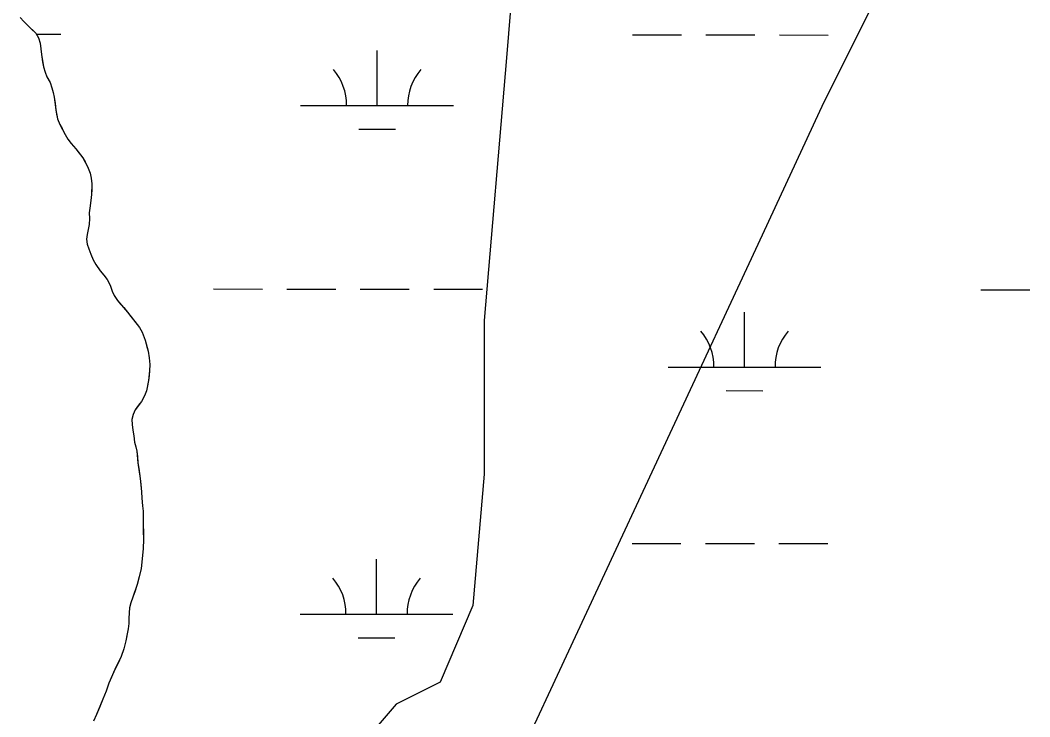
# Model space of a CAD drawing. Extents: x 3148686 to 3186545, y 916144 to 941516.
# Drawn here: x 3163533 to 3164193, y 936312 to 936768 of the extents above; entities that cross this region are included whole.
import ezdxf

# ---------------------------------------------------------------- set-up
doc = ezdxf.new("R2010")
doc.units = 0
for name, color, linetype in [('V-SITE-VEGE', 7, 'Continuous'), ('V-TOPO-SHOR', 7, 'Continuous'), ('V-WETL-SWMP', 7, 'Continuous')]:
    doc.layers.add(name, color=color, linetype=linetype)

msp = doc.modelspace()

# ---------------------------------------------------------------- linework, layer by layer
at = {"layer": 'V-SITE-VEGE'}
for p, q in [((3163533.11, 936769.57), (3163535.6, 936767.04)), ((3163535.6, 936767.04), (3163537.81, 936764.61)), ((3163537.81, 936764.61), (3163543.34, 936759.36)), ((3163543.34, 936759.36), (3163544.99, 936756.38)), ((3163544.99, 936756.38), (3163546.26, 936752.84)), ((3163546.26, 936752.84), (3163547.04, 936745.5)), ((3163547.04, 936745.5), (3163548.28, 936737.41)), ((3163548.28, 936737.41), (3163549.37, 936733.96)), ((3163549.37, 936733.96), (3163550.64, 936730.89)), ((3163550.64, 936730.89), (3163552.66, 936727.06)), ((3163552.66, 936727.06), (3163553.84, 936723.62)), ((3163553.84, 936723.62), (3163554.65, 936720.64)), ((3163554.65, 936720.64), (3163555.28, 936717.57)), ((3163555.28, 936717.57), (3163556.42, 936709.29)), ((3163556.42, 936709.29), (3163557.58, 936703.34)), ((3163557.58, 936703.34), (3163559.13, 936699.71)), ((3163559.13, 936699.71), (3163562.43, 936692.99)), ((3163562.43, 936692.99), (3163564.26, 936690.1)), ((3163564.26, 936690.1), (3163566.38, 936687.3)), ((3163566.38, 936687.3), (3163569.5, 936683.74)), ((3163569.5, 936683.74), (3163574.01, 936677.86)), ((3163574.01, 936677.86), (3163577.22, 936672.07)), ((3163577.22, 936672.07), (3163578.85, 936667.7)), ((3163578.85, 936667.7), (3163579.48, 936664.63)), ((3163579.48, 936664.63), (3163579.92, 936660.91)), ((3163579.92, 936660.91), (3163579.77, 936653.94)), ((3163579.37, 936649.86), (3163578.58, 936644.94)), ((3163579.77, 936653.94), (3163579.37, 936649.86)), ((3163578.58, 936644.94), (3163578.19, 936641.79)), ((3163578.19, 936641.79), (3163578.44, 936638.26)), ((3163578.44, 936638.26), (3163578.13, 936634.17)), ((3163578.13, 936634.17), (3163576.97, 936627.68)), ((3163576.97, 936627.68), (3163576.57, 936624.62)), ((3163576.57, 936624.62), (3163576.92, 936621.37)), ((3163576.92, 936621.37), (3163577.91, 936618.38)), ((3163577.91, 936618.38), (3163579.28, 936614.85)), ((3163579.28, 936614.85), (3163580.83, 936611.21)), ((3163580.83, 936611.21), (3163582.48, 936608.04)), ((3163582.48, 936608.04), (3163585.51, 936604.02)), ((3163585.51, 936604.02), (3163587.91, 936601.12)), ((3163587.91, 936601.12), (3163589.93, 936598.23)), ((3163589.93, 936598.23), (3163591.94, 936594.5)), ((3163591.94, 936594.5), (3163593.31, 936590.68)), ((3163593.31, 936590.68), (3163594.49, 936587.89)), ((3163594.49, 936587.89), (3163596.79, 936584.52)), ((3163596.79, 936584.52), (3163603.23, 936576.95)), ((3163603.23, 936576.95), (3163611.23, 936566.86)), ((3163611.23, 936566.86), (3163612.97, 936563.87)), ((3163612.97, 936563.87), (3163614.79, 936558.56)), ((3163614.79, 936558.56), (3163616.78, 936551.3)), ((3163616.78, 936551.3), (3163617.49, 936546.93)), ((3163617.49, 936546.93), (3163617.82, 936542.57)), ((3163617.82, 936542.57), (3163617.7, 936538.48)), ((3163617.7, 936538.48), (3163617.1, 936532.26)), ((3163617.1, 936532.26), (3163615.65, 936525.49)), ((3163614.42, 936522.16), (3163612.44, 936518.37)), ((3163615.65, 936525.49), (3163614.42, 936522.16)), ((3163612.44, 936518.37), (3163608.21, 936513.01)), ((3163606.98, 936509.86), (3163606.21, 936506.62)), ((3163608.21, 936513.01), (3163606.98, 936509.86)), ((3163606.21, 936506.62), (3163606.28, 936503.46)), ((3163606.28, 936503.46), (3163606.72, 936499.74)), ((3163606.72, 936499.74), (3163607.34, 936496.02)), ((3163607.34, 936496.02), (3163607.87, 936491.84)), ((3163607.87, 936491.84), (3163608.77, 936488.86)), ((3163608.77, 936488.86), (3163609.4, 936485.88)), ((3163609.4, 936485.88), (3163610.08, 936478.45)), ((3163610.08, 936478.45), (3163611.58, 936468.12)), ((3163611.58, 936468.12), (3163612.35, 936459.39)), ((3163612.35, 936459.39), (3163612.6, 936455.3)), ((3163612.6, 936455.3), (3163613.21, 936450.19)), ((3163613.21, 936450.19), (3163613.46, 936446.75)), ((3163613.46, 936446.75), (3163613.61, 936442.38)), ((3163613.61, 936442.38), (3163613.69, 936428.17)), ((3163613.69, 936428.17), (3163613.46, 936422.32)), ((3163613.46, 936422.32), (3163612.85, 936415.64)), ((3163612.85, 936415.64), (3163612.15, 936409.33)), ((3163610.99, 936403.85), (3163609.65, 936398.76)), ((3163612.15, 936409.33), (3163610.99, 936403.85)), ((3163609.65, 936398.76), (3163606.89, 936390.42)), ((3163606.89, 936390.42), (3163605.47, 936386.71)), ((3163604.61, 936383.56), (3163604.1, 936376.79)), ((3163605.47, 936386.71), (3163604.61, 936383.56)), ((3163604.1, 936376.79), (3163604.07, 936373.35)), ((3163604.07, 936373.35), (3163603.67, 936369.82)), ((3163603.67, 936369.82), (3163602.22, 936361.85)), ((3163602.22, 936361.85), (3163600.87, 936356.66)), ((3163599.16, 936351.66), (3163594.92, 936343.14)), ((3163600.87, 936356.66), (3163599.16, 936351.66)), ((3163594.92, 936343.14), (3163591.13, 936334.16)), ((3163591.13, 936334.16), (3163589.24, 936328.98)), ((3163589.24, 936328.98), (3163587.15, 936323.7)), ((3163587.15, 936323.7), (3163583.08, 936313.79)), ((3163583.08, 936313.79), (3163581, 936309.35))]:
    msp.add_line(p, q, dxfattribs=at)
at = {"layer": 'V-TOPO-SHOR'}
for points in [[(3163923.45, 937352.46), (3163923.39, 937287.96), (3163923.31, 937216.29), (3163916.07, 937151.79), (3163894.5, 937080.15), (3163872.92, 937008.5), (3163851.14, 936743.34), (3163836.63, 936571.35), (3163836.52, 936471.01), (3163829.26, 936385.01), (3163807.71, 936334.87), (3163779.02, 936320.56), (3163735.97, 936270.44), (3163728.73, 936205.94), (3163735.85, 936155.76), (3163735.82, 936127.1), (3163742.94, 936084.09), (3163735.71, 936019.59), (3163714.13, 935947.94), (3163678.14, 935797.47), (3163584.61, 935460.72)], [(3163735.71, 936019.59), (3164015.85, 936621.33), (3164058.95, 936714.45), (3164109.23, 936814.74), (3164130.87, 936950.89), (3164152.58, 937144.38), (3164174.26, 937316.36)]]:
    msp.add_lwpolyline(points, dxfattribs=at)
at = {"layer": 'V-WETL-SWMP'}
for p, q in [((3163533.11, 936769.57), (3163535.6, 936767.04)), ((3163533.11, 936769.57), (3163535.6, 936767.04)), ((3163535.6, 936767.04), (3163537.81, 936764.61)), ((3163535.6, 936767.04), (3163537.81, 936764.61)), ((3163537.81, 936764.61), (3163540.48, 936762.08)), ((3163537.81, 936764.61), (3163540.48, 936762.08)), ((3163540.48, 936762.08), (3163543.34, 936759.37)), ((3163540.48, 936762.08), (3163543.34, 936759.37)), ((3163543.34, 936759.37), (3163544.99, 936756.38)), ((3163543.34, 936759.37), (3163544.99, 936756.38)), ((3163543.71, 936758.7), (3163559.76, 936758.68)), ((3163544.99, 936756.38), (3163546.26, 936752.84)), ((3163544.99, 936756.38), (3163546.26, 936752.84)), ((3163933.66, 936758.29), (3163965.66, 936758.26)), ((3163981.66, 936758.24), (3164013.66, 936758.21)), ((3164029.66, 936758.19), (3164061.66, 936758.15)), ((3163546.26, 936752.84), (3163546.7, 936749.03)), ((3163546.26, 936752.84), (3163546.7, 936749.03)), ((3163546.7, 936749.03), (3163547.04, 936745.5)), ((3163546.7, 936749.03), (3163547.04, 936745.5)), ((3163766.55, 936712.04), (3163766.59, 936748.04)), ((3163547.04, 936745.5), (3163547.75, 936740.66)), ((3163547.04, 936745.5), (3163547.75, 936740.66)), ((3163547.75, 936740.66), (3163548.28, 936737.41)), ((3163547.75, 936740.66), (3163548.28, 936737.41)), ((3163548.28, 936737.41), (3163549.37, 936733.96)), ((3163548.28, 936737.41), (3163549.37, 936733.96)), ((3163549.37, 936733.96), (3163550.64, 936730.89)), ((3163549.37, 936733.96), (3163550.64, 936730.89)), ((3163550.64, 936730.89), (3163552.66, 936727.06)), ((3163550.64, 936730.89), (3163552.66, 936727.06)), ((3163552.66, 936727.06), (3163553.84, 936723.62)), ((3163552.66, 936727.06), (3163553.84, 936723.62)), ((3163553.84, 936723.62), (3163554.65, 936720.64)), ((3163553.84, 936723.62), (3163554.65, 936720.64)), ((3163554.65, 936720.64), (3163555.28, 936717.57)), ((3163554.65, 936720.64), (3163555.28, 936717.57)), ((3163555.28, 936717.57), (3163555.9, 936713.29)), ((3163555.28, 936717.57), (3163555.9, 936713.29)), ((3163555.9, 936713.29), (3163556.42, 936709.29)), ((3163555.9, 936713.29), (3163556.42, 936709.29)), ((3163556.42, 936709.29), (3163556.96, 936706.32)), ((3163556.42, 936709.29), (3163556.96, 936706.32)), ((3163716.55, 936712.09), (3163816.55, 936711.98)), ((3163556.96, 936706.32), (3163557.58, 936703.34)), ((3163556.96, 936706.32), (3163557.58, 936703.34)), ((3163557.58, 936703.34), (3163559.13, 936699.71)), ((3163557.58, 936703.34), (3163559.13, 936699.71)), ((3163559.13, 936699.71), (3163560.51, 936697)), ((3163559.13, 936699.71), (3163560.51, 936697)), ((3163560.51, 936697), (3163562.43, 936692.99)), ((3163560.51, 936697), (3163562.43, 936692.99)), ((3163754.53, 936696.62), (3163778.53, 936696.59)), ((3163562.43, 936692.99), (3163564.26, 936690.1)), ((3163562.43, 936692.99), (3163564.26, 936690.1)), ((3163564.26, 936690.1), (3163566.38, 936687.3)), ((3163564.26, 936690.1), (3163566.38, 936687.3)), ((3163566.38, 936687.3), (3163569.51, 936683.74)), ((3163566.38, 936687.3), (3163569.51, 936683.74)), ((3163569.51, 936683.74), (3163571.71, 936680.94)), ((3163569.51, 936683.74), (3163571.71, 936680.94)), ((3163571.71, 936680.94), (3163574.01, 936677.86)), ((3163571.71, 936680.94), (3163574.01, 936677.86)), ((3163574.01, 936677.86), (3163575.57, 936675.15)), ((3163574.01, 936677.86), (3163575.57, 936675.15)), ((3163575.57, 936675.15), (3163577.22, 936672.08)), ((3163575.57, 936675.15), (3163577.22, 936672.08)), ((3163577.22, 936672.08), (3163578.85, 936667.7)), ((3163577.22, 936672.08), (3163578.85, 936667.7)), ((3163578.85, 936667.7), (3163579.48, 936664.63)), ((3163578.85, 936667.7), (3163579.48, 936664.63)), ((3163579.48, 936664.63), (3163579.92, 936660.91)), ((3163579.48, 936664.63), (3163579.92, 936660.91)), ((3163579.92, 936660.91), (3163579.89, 936657.19)), ((3163579.92, 936660.91), (3163579.89, 936657.19)), ((3163579.89, 936657.19), (3163579.77, 936653.94)), ((3163579.89, 936657.19), (3163579.77, 936653.94)), ((3163579.37, 936649.86), (3163578.59, 936644.94)), ((3163579.37, 936649.86), (3163578.59, 936644.94)), ((3163579.77, 936653.94), (3163579.37, 936649.86)), ((3163579.77, 936653.94), (3163579.37, 936649.86)), ((3163578.59, 936644.94), (3163578.19, 936641.79)), ((3163578.59, 936644.94), (3163578.19, 936641.79)), ((3163578.19, 936641.79), (3163578.44, 936638.26)), ((3163578.19, 936641.79), (3163578.44, 936638.26)), ((3163578.44, 936638.26), (3163578.13, 936634.17)), ((3163578.44, 936638.26), (3163578.13, 936634.17)), ((3163577.55, 936631.02), (3163576.97, 936627.68)), ((3163577.55, 936631.02), (3163576.97, 936627.68)), ((3163578.13, 936634.17), (3163577.55, 936631.02)), ((3163578.13, 936634.17), (3163577.55, 936631.02)), ((3163576.97, 936627.68), (3163576.57, 936624.62)), ((3163576.97, 936627.68), (3163576.57, 936624.62)), ((3163576.57, 936624.62), (3163576.92, 936621.37)), ((3163576.57, 936624.62), (3163576.92, 936621.37)), ((3163576.92, 936621.37), (3163577.92, 936618.39)), ((3163576.92, 936621.37), (3163577.92, 936618.39)), ((3163577.92, 936618.39), (3163579.28, 936614.85)), ((3163577.92, 936618.39), (3163579.28, 936614.85)), ((3163579.28, 936614.85), (3163580.83, 936611.21)), ((3163579.28, 936614.85), (3163580.83, 936611.21)), ((3163580.83, 936611.21), (3163582.48, 936608.04)), ((3163580.83, 936611.21), (3163582.48, 936608.04)), ((3163582.48, 936608.04), (3163585.51, 936604.02)), ((3163582.48, 936608.04), (3163585.51, 936604.02)), ((3163585.51, 936604.02), (3163587.91, 936601.13)), ((3163585.51, 936604.02), (3163587.91, 936601.13)), ((3163587.91, 936601.13), (3163589.93, 936598.23)), ((3163587.91, 936601.13), (3163589.93, 936598.23)), ((3163589.93, 936598.23), (3163591.94, 936594.5)), ((3163589.93, 936598.23), (3163591.94, 936594.5)), ((3163591.94, 936594.5), (3163593.31, 936590.68)), ((3163591.94, 936594.5), (3163593.31, 936590.68)), ((3163593.31, 936590.68), (3163594.49, 936587.89)), ((3163593.31, 936590.68), (3163594.49, 936587.89)), ((3163659.58, 936592.08), (3163691.58, 936592.04)), ((3163707.58, 936592.03), (3163739.58, 936591.99)), ((3163755.58, 936591.98), (3163787.58, 936591.94)), ((3163803.58, 936591.93), (3163835.58, 936591.89)), ((3164161.49, 936591.55), (3164193.49, 936591.51)), ((3163594.49, 936587.89), (3163596.79, 936584.52)), ((3163594.49, 936587.89), (3163596.79, 936584.52)), ((3163596.79, 936584.52), (3163598.72, 936582.19)), ((3163596.79, 936584.52), (3163598.72, 936582.19)), ((3163598.72, 936582.19), (3163600.84, 936579.85)), ((3163598.72, 936582.19), (3163600.84, 936579.85)), ((3163600.84, 936579.85), (3163603.23, 936576.95)), ((3163600.84, 936579.85), (3163603.23, 936576.95)), ((3163603.23, 936576.95), (3163605.44, 936574.15)), ((3163603.23, 936576.95), (3163605.44, 936574.15)), ((3164006.84, 936540.97), (3164006.88, 936576.97)), ((3163605.44, 936574.15), (3163608.2, 936570.69)), ((3163605.44, 936574.15), (3163608.2, 936570.69)), ((3163608.2, 936570.69), (3163611.23, 936566.86)), ((3163608.2, 936570.69), (3163611.23, 936566.86)), ((3163611.23, 936566.86), (3163612.97, 936563.87)), ((3163611.23, 936566.86), (3163612.97, 936563.87)), ((3163612.97, 936563.87), (3163614.79, 936558.56)), ((3163612.97, 936563.87), (3163614.79, 936558.56)), ((3163614.79, 936558.56), (3163615.69, 936555.12)), ((3163614.79, 936558.56), (3163615.69, 936555.12)), ((3163615.69, 936555.12), (3163616.78, 936551.3)), ((3163615.69, 936555.12), (3163616.78, 936551.3)), ((3163616.78, 936551.3), (3163617.49, 936546.93)), ((3163616.78, 936551.3), (3163617.49, 936546.93)), ((3163617.49, 936546.93), (3163617.82, 936542.57)), ((3163617.49, 936546.93), (3163617.82, 936542.57)), ((3163617.82, 936542.57), (3163617.7, 936538.48)), ((3163617.82, 936542.57), (3163617.7, 936538.48)), ((3163617.4, 936535.42), (3163617.09, 936532.26)), ((3163617.4, 936535.42), (3163617.09, 936532.26)), ((3163617.7, 936538.48), (3163617.4, 936535.42)), ((3163617.7, 936538.48), (3163617.4, 936535.42)), ((3163956.84, 936541.02), (3164056.84, 936540.92)), ((3163617.09, 936532.26), (3163616.32, 936528.64)), ((3163617.09, 936532.26), (3163616.32, 936528.64)), ((3163614.42, 936522.16), (3163612.44, 936518.37)), ((3163614.42, 936522.16), (3163612.44, 936518.37)), ((3163615.65, 936525.49), (3163614.42, 936522.16)), ((3163615.65, 936525.49), (3163614.42, 936522.16)), ((3163616.32, 936528.64), (3163615.65, 936525.49)), ((3163616.32, 936528.64), (3163615.65, 936525.49)), ((3163994.83, 936525.55), (3164018.83, 936525.53)), ((3163610.47, 936515.97), (3163608.21, 936513.01)), ((3163610.47, 936515.97), (3163608.21, 936513.01)), ((3163612.44, 936518.37), (3163610.47, 936515.97)), ((3163612.44, 936518.37), (3163610.47, 936515.97)), ((3163606.98, 936509.86), (3163606.21, 936506.62)), ((3163606.98, 936509.86), (3163606.21, 936506.62)), ((3163608.21, 936513.01), (3163606.98, 936509.86)), ((3163608.21, 936513.01), (3163606.98, 936509.86)), ((3163606.21, 936506.62), (3163606.28, 936503.46)), ((3163606.21, 936506.62), (3163606.28, 936503.46)), ((3163606.28, 936503.46), (3163606.72, 936499.74)), ((3163606.28, 936503.46), (3163606.72, 936499.74)), ((3163606.72, 936499.74), (3163607.34, 936496.02)), ((3163606.72, 936499.74), (3163607.34, 936496.02)), ((3163607.34, 936496.02), (3163607.87, 936491.84)), ((3163607.34, 936496.02), (3163607.87, 936491.84)), ((3163607.87, 936491.84), (3163608.77, 936488.86)), ((3163607.87, 936491.84), (3163608.77, 936488.86)), ((3163608.77, 936488.86), (3163609.4, 936485.88)), ((3163608.77, 936488.86), (3163609.4, 936485.88)), ((3163609.4, 936485.88), (3163609.74, 936482.44)), ((3163609.4, 936485.88), (3163609.74, 936482.44)), ((3163609.74, 936482.44), (3163610.08, 936478.45)), ((3163609.74, 936482.44), (3163610.08, 936478.45)), ((3163610.08, 936478.45), (3163610.61, 936474.54)), ((3163610.08, 936478.45), (3163610.61, 936474.54)), ((3163610.61, 936474.54), (3163611.05, 936471.47)), ((3163610.61, 936474.54), (3163611.05, 936471.47)), ((3163611.05, 936471.47), (3163611.58, 936468.12)), ((3163611.05, 936471.47), (3163611.58, 936468.12)), ((3163611.58, 936468.12), (3163611.92, 936464.22)), ((3163611.58, 936468.12), (3163611.92, 936464.22)), ((3163611.92, 936464.22), (3163612.35, 936459.39)), ((3163611.92, 936464.22), (3163612.35, 936459.39)), ((3163612.35, 936459.39), (3163612.6, 936455.3)), ((3163612.35, 936459.39), (3163612.6, 936455.3)), ((3163612.6, 936455.3), (3163613.21, 936450.19)), ((3163612.6, 936455.3), (3163613.21, 936450.19)), ((3163613.21, 936450.19), (3163613.46, 936446.75)), ((3163613.21, 936450.19), (3163613.46, 936446.75)), ((3163613.46, 936446.75), (3163613.61, 936442.38)), ((3163613.46, 936446.75), (3163613.61, 936442.38)), ((3163613.61, 936442.38), (3163613.58, 936437.83)), ((3163613.61, 936442.38), (3163613.58, 936437.83)), ((3163613.58, 936437.83), (3163613.64, 936433.84)), ((3163613.58, 936437.83), (3163613.64, 936433.84)), ((3163613.64, 936433.84), (3163613.69, 936428.17)), ((3163613.64, 936433.84), (3163613.69, 936428.17)), ((3163613.69, 936428.17), (3163613.46, 936422.32)), ((3163613.69, 936428.17), (3163613.46, 936422.32)), ((3163933.31, 936425.61), (3163965.31, 936425.58)), ((3163981.31, 936425.56), (3164013.31, 936425.53)), ((3164029.31, 936425.51), (3164061.31, 936425.48)), ((3163613.46, 936422.32), (3163612.85, 936415.64)), ((3163613.46, 936422.32), (3163612.85, 936415.64)), ((3163612.85, 936415.64), (3163612.15, 936409.33)), ((3163612.85, 936415.64), (3163612.15, 936409.33)), ((3163766.2, 936379.36), (3163766.24, 936415.36)), ((3163610.99, 936403.86), (3163609.65, 936398.76)), ((3163610.99, 936403.86), (3163609.65, 936398.76)), ((3163612.15, 936409.33), (3163610.99, 936403.86)), ((3163612.15, 936409.33), (3163610.99, 936403.86)), ((3163609.65, 936398.76), (3163608.13, 936394.03)), ((3163609.65, 936398.76), (3163608.13, 936394.03)), ((3163606.89, 936390.42), (3163605.47, 936386.72)), ((3163606.89, 936390.42), (3163605.47, 936386.72)), ((3163608.13, 936394.03), (3163606.89, 936390.42)), ((3163608.13, 936394.03), (3163606.89, 936390.42)), ((3163604.61, 936383.56), (3163604.31, 936380.32)), ((3163604.61, 936383.56), (3163604.31, 936380.32)), ((3163605.47, 936386.72), (3163604.61, 936383.56)), ((3163605.47, 936386.72), (3163604.61, 936383.56)), ((3163604.1, 936376.79), (3163604.07, 936373.35)), ((3163604.1, 936376.79), (3163604.07, 936373.35)), ((3163604.31, 936380.32), (3163604.1, 936376.79)), ((3163604.31, 936380.32), (3163604.1, 936376.79)), ((3163716.2, 936379.41), (3163816.2, 936379.31)), ((3163604.07, 936373.35), (3163603.67, 936369.83)), ((3163604.07, 936373.35), (3163603.67, 936369.83)), ((3163603.09, 936366.58), (3163602.22, 936361.85)), ((3163603.09, 936366.58), (3163602.22, 936361.85)), ((3163603.67, 936369.83), (3163603.09, 936366.58)), ((3163603.67, 936369.83), (3163603.09, 936366.58)), ((3163754.18, 936363.94), (3163778.18, 936363.92)), ((3163602.22, 936361.85), (3163600.87, 936356.66)), ((3163602.22, 936361.85), (3163600.87, 936356.66)), ((3163599.16, 936351.66), (3163597.09, 936347.4)), ((3163599.16, 936351.66), (3163597.09, 936347.4)), ((3163600.87, 936356.66), (3163599.16, 936351.66)), ((3163600.87, 936356.66), (3163599.16, 936351.66)), ((3163597.09, 936347.4), (3163594.92, 936343.14)), ((3163597.09, 936347.4), (3163594.92, 936343.14)), ((3163592.84, 936338.24), (3163591.13, 936334.16)), ((3163592.84, 936338.24), (3163591.13, 936334.16)), ((3163594.92, 936343.14), (3163592.84, 936338.24)), ((3163594.92, 936343.14), (3163592.84, 936338.24)), ((3163591.13, 936334.16), (3163589.24, 936328.98)), ((3163591.13, 936334.16), (3163589.24, 936328.98)), ((3163589.24, 936328.98), (3163587.15, 936323.7)), ((3163589.24, 936328.98), (3163587.15, 936323.7)), ((3163584.88, 936318.33), (3163583.08, 936313.79)), ((3163584.88, 936318.33), (3163583.08, 936313.79)), ((3163587.15, 936323.7), (3163584.88, 936318.33)), ((3163587.15, 936323.7), (3163584.88, 936318.33)), ((3163583.08, 936313.79), (3163581, 936309.35)), ((3163583.08, 936313.79), (3163581, 936309.35))]:
    msp.add_line(p, q, dxfattribs=at)
for centre, start, end in [((3163711.31, 936712.57), 359.16781, 40.71147), ((3163821.79, 936712.45), 139.1678, 180.71146), ((3163951.6, 936541.5), 359.16781, 40.71147), ((3164062.09, 936541.39), 139.1678, 180.71146), ((3163710.96, 936379.89), 359.16781, 40.71147), ((3163821.44, 936379.78), 139.1678, 180.71146)]:
    msp.add_arc(centre, 35.25, start, end, dxfattribs=at)

doc.saveas('drawing.dxf')
